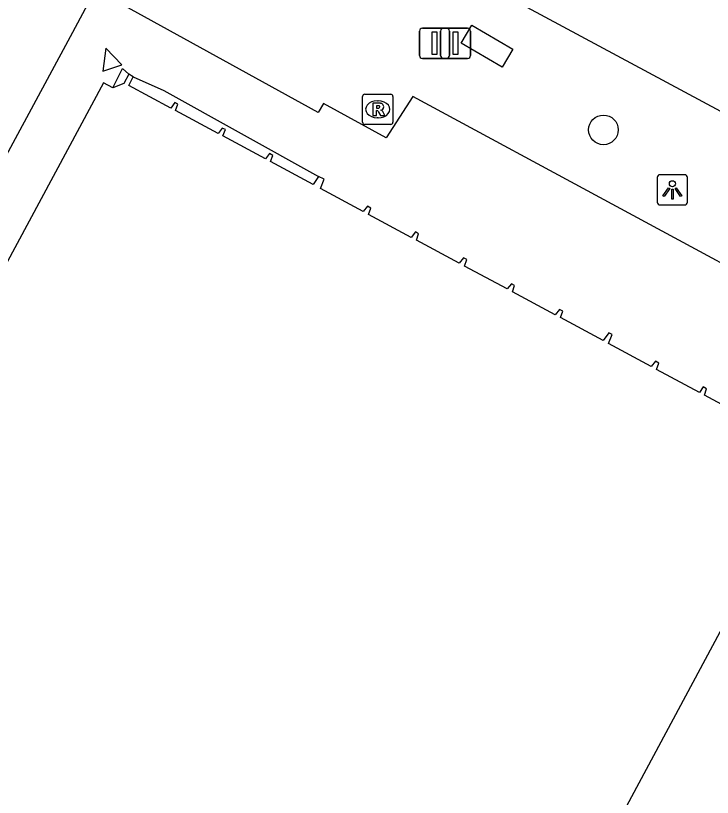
# Model space of a CAD drawing. Extents: x 159489 to 160304, y 383826 to 384530.
# Drawn here: x 159891.43 to 159914.43, y 384116.4 to 384142.22 of the extents above; entities that cross this region are included whole.
import ezdxf

# ---------------------------------------------------------------- set-up
doc = ezdxf.new("R2010")
doc.units = 0
for name, color, linetype in [('IMGEO_Afsluitpaal', 7, 'Continuous'), ('IMGEO_Boom', 7, 'Continuous'), ('IMGEO_Groenvoorziening', 7, 'Continuous'), ('IMGEO_Hek', 7, 'Continuous'), ('IMGEO_Lichtpunt', 7, 'Continuous'), ('IMGEO_Pand', 7, 'Continuous'), ('IMGEO_Rijbaan_lokaal_gesloten', 7, 'Continuous'), ('IMGEO_Rioolput', 7, 'Continuous'), ('IMGEO_Voetgangersgebied_gesloten', 7, 'Continuous'), ('IMGEO_Voetpad_open', 7, 'Continuous')]:
    doc.layers.add(name, color=color, linetype=linetype)

msp = doc.modelspace()

# ---------------------------------------------------------------- linework, layer by layer
at = {"layer": 'IMGEO_Afsluitpaal'}
for p, q in [((159904.758, 384140.911), (159904.758, 384141.711)), ((159904.758, 384141.711), (159904.758, 384140.911)), ((159904.858, 384141.811), (159905.648, 384141.811)), ((159905.648, 384141.811), (159904.858, 384141.811)), ((159905.456, 384140.911), (159905.456, 384141.711)), ((159905.456, 384141.711), (159905.456, 384140.911)), ((159905.556, 384141.811), (159906.346, 384141.811)), ((159906.346, 384141.811), (159905.556, 384141.811)), ((159905.748, 384141.711), (159905.748, 384140.911)), ((159905.748, 384140.911), (159905.748, 384141.711)), ((159906.446, 384141.711), (159906.446, 384140.911)), ((159906.446, 384140.911), (159906.446, 384141.711)), ((159905.648, 384140.811), (159904.858, 384140.811)), ((159904.858, 384140.811), (159905.648, 384140.811)), ((159906.346, 384140.811), (159905.556, 384140.811)), ((159905.556, 384140.811), (159906.346, 384140.811))]:
    msp.add_line(p, q, dxfattribs=at)
for points in [[(159905.178, 384141.686), (159905.328, 384141.686), (159905.328, 384140.936), (159905.178, 384140.936), (159905.178, 384141.686)], [(159905.876, 384141.686), (159906.026, 384141.686), (159906.026, 384140.936), (159905.876, 384140.936), (159905.876, 384141.686)]]:
    msp.add_lwpolyline(points, dxfattribs=at)
for centre, start, end in [((159904.858, 384141.711), 90, 180), ((159904.858, 384141.711), 90, 180), ((159905.556, 384141.711), 90, 180), ((159905.556, 384141.711), 90, 180), ((159905.648, 384141.711), 0, 90), ((159905.648, 384141.711), 360, 90), ((159906.346, 384141.711), 0, 90), ((159906.346, 384141.711), 360, 90), ((159904.858, 384140.911), 180, 270), ((159904.858, 384140.911), 180, 270), ((159905.556, 384140.911), 180, 270), ((159905.556, 384140.911), 180, 270), ((159905.648, 384140.911), 270, 0), ((159905.648, 384140.911), 270, 0), ((159906.346, 384140.911), 270, 0), ((159906.346, 384140.911), 270, 0)]:
    msp.add_arc(centre, 0.1, start, end, dxfattribs=at)
at = {"layer": 'IMGEO_Boom'}
msp.add_circle((159910.833, 384138.451), 0.489, dxfattribs=at)
at = {"layer": 'IMGEO_Groenvoorziening'}
msp.add_lwpolyline([(159906.488, 384141.913), (159907.841, 384141.116), (159907.491, 384140.522), (159906.138, 384141.319), (159906.488, 384141.913)], dxfattribs=at)
at = {"layer": 'IMGEO_Hek'}
for points in [[(159906.138, 384141.319), (159906.488, 384141.913)], [(159906.488, 384141.913), (159907.841, 384141.116)], [(159907.491, 384140.522), (159906.138, 384141.319)], [(159907.841, 384141.116), (159907.491, 384140.522)]]:
    msp.add_lwpolyline(points, dxfattribs=at)
at = {"layer": 'IMGEO_Lichtpunt'}
for p, q in [((159912.61, 384136.873), (159912.61, 384136.066)), ((159912.61, 384136.873), (159912.61, 384136.066)), ((159913.512, 384136.968), (159912.704, 384136.968)), ((159913.512, 384136.968), (159912.704, 384136.968)), ((159913.606, 384136.066), (159913.606, 384136.873)), ((159913.606, 384136.066), (159913.606, 384136.873)), ((159912.704, 384135.972), (159913.512, 384135.972)), ((159912.704, 384135.972), (159913.512, 384135.972))]:
    msp.add_line(p, q, dxfattribs=at)
for points in [[(159912.984, 384136.537), (159913.023, 384136.509), (159912.835, 384136.247), (159912.797, 384136.274), (159912.984, 384136.537)], [(159913.086, 384136.489), (159913.133, 384136.489), (159913.133, 384136.167), (159913.086, 384136.167), (159913.086, 384136.489)], [(159913.196, 384136.509), (159913.234, 384136.536), (159913.421, 384136.274), (159913.382, 384136.246), (159913.196, 384136.509)]]:
    msp.add_lwpolyline(points, dxfattribs=at)
msp.add_circle((159913.109, 384136.671), 0.0994, dxfattribs=at)
for centre, start, end in [((159912.704, 384136.873), 90, 180), ((159912.704, 384136.873), 90, 180), ((159913.512, 384136.873), 0, 90), ((159913.512, 384136.873), 0, 90), ((159912.704, 384136.066), 180, 270), ((159912.704, 384136.066), 180, 270), ((159913.512, 384136.066), 270, 0), ((159913.512, 384136.066), 270, 360)]:
    msp.add_arc(centre, 0.0946, start, end, dxfattribs=at)
at = {"layer": 'IMGEO_Pand'}
for points in [[(159894.399, 384141.15), (159894.309, 384140.39), (159894.929, 384140.599), (159894.399, 384141.15)], [(159895.16, 384140.289), (159895, 384139.979), (159894.64, 384139.84)], [(159895.309, 384140.2), (159895.16, 384140.289)], [(159901.42, 384136.909), (159901.25, 384136.65), (159899.839, 384137.409), (159899.92, 384137.609), (159899.809, 384137.669), (159899.679, 384137.489), (159898.269, 384138.25), (159898.35, 384138.46), (159898.239, 384138.51), (159898.109, 384138.33), (159896.7, 384139.09), (159896.779, 384139.299), (159896.679, 384139.359), (159896.549, 384139.169), (159895.16, 384139.919), (159895.309, 384140.2)], [(159894.64, 384139.84), (159894.329, 384140), (159880.54, 384114.346)], [(159915.579, 384128.929), (159914.17, 384129.69), (159914.239, 384129.9), (159914.13, 384129.96), (159914, 384129.78), (159912.589, 384130.539), (159912.66, 384130.75), (159912.549, 384130.809), (159912.41, 384130.64), (159911, 384131.39), (159911.119, 384131.69), (159911.01, 384131.75), (159910.829, 384131.489), (159909.42, 384132.25), (159909.489, 384132.46), (159909.38, 384132.52), (159909.239, 384132.34), (159907.829, 384133.099), (159907.899, 384133.309), (159907.799, 384133.369), (159907.66, 384133.2), (159906.25, 384133.95), (159906.32, 384134.169), (159906.209, 384134.219), (159906.07, 384134.049), (159904.66, 384134.809), (159904.73, 384135.02), (159904.63, 384135.08), (159904.489, 384134.9), (159903.079, 384135.659), (159903.149, 384135.869), (159903.04, 384135.929), (159902.899, 384135.76), (159901.489, 384136.51), (159901.609, 384136.82), (159901.42, 384136.909)], [(159900.73, 384095.84), (159917.69, 384127.479)]]:
    msp.add_lwpolyline(points, dxfattribs=at)
at = {"layer": 'IMGEO_Rijbaan_lokaal_gesloten'}
msp.add_lwpolyline([(159894.462, 384143.834), (159893.227, 384141.526), (159879.882, 384116.79)], dxfattribs=at)
at = {"layer": 'IMGEO_Rioolput'}
for p, q in [((159902.881, 384138.704), (159902.881, 384139.556)), ((159902.956, 384139.63), (159903.808, 384139.63)), ((159903.369, 384139.41), (159903.394, 384139.41)), ((159903.882, 384139.556), (159903.882, 384138.704)), ((159903.808, 384138.63), (159902.956, 384138.63)), ((159903.392, 384138.85), (159903.367, 384138.85))]:
    msp.add_line(p, q, dxfattribs=at)
for points in [[(159902.881, 384138.704), (159902.881, 384139.556)], [(159902.956, 384139.63), (159903.808, 384139.63)], [(159903.882, 384139.556), (159903.882, 384138.704)], [(159903.47, 384139.328), (159903.218, 384139.33), (159903.218, 384138.93)], [(159903.396, 384139.249), (159903.342, 384139.249), (159903.342, 384139.168)], [(159903.342, 384139.168), (159903.394, 384139.168)], [(159903.218, 384138.93), (159903.342, 384138.93), (159903.342, 384139.092), (159903.353, 384139.092)], [(159903.4, 384139.063), (159903.471, 384138.93), (159903.611, 384138.93), (159903.546, 384139.056)], [(159903.808, 384138.63), (159902.956, 384138.63)]]:
    msp.add_lwpolyline(points, dxfattribs=at)
for centre, radius, start, end in [((159902.958, 384139.554), 0.0765, 91.552, 178.448), ((159902.958, 384139.554), 0.0765, 91.552, 178.448), ((159903.806, 384139.554), 0.0765, 1.552, 88.448), ((159903.806, 384139.554), 0.0765, 1.552, 88.448), ((159903.378, 384139.357), 0.19, 274.7715, 282.9687), ((159903.402, 384139.153), 0.0964, 77.0061, 93.1865), ((159903.416, 384139.21), 0.0378, 276.6634, 79.6772), ((159903.469, 384139.218), 0.109, 350.3612, 89.416), ((159903.467, 384139.218), 0.112, 277.5842, 350.9817), ((159903.352, 384139.039), 0.0533, 26.0293, 88.6989), ((159903.451, 384139.003), 0.108, 29.5134, 73.7905), ((159902.958, 384138.706), 0.0765, 181.552, 268.448), ((159902.958, 384138.706), 0.0765, 181.552, 268.448), ((159903.806, 384138.706), 0.0765, 271.552, 358.448), ((159903.806, 384138.706), 0.0765, 271.552, 358.448)]:
    msp.add_arc(centre, radius, start, end, dxfattribs=at)
for centre, major_axis, ratio, start_param, end_param in [((159903.368, 384139.13), (-0.387, 0.002), 0.722429, 4.712389, 7.853982), ((159903.393, 384139.13), (-0.39, 0.002), 0.717154, 1.570796, 4.712389)]:
    msp.add_ellipse(centre, major_axis=major_axis, ratio=ratio, start_param=start_param, end_param=end_param, dxfattribs=at)
at = {"layer": 'IMGEO_Voetgangersgebied_gesloten'}
msp.add_lwpolyline([(159936.719, 384127.237), (159897.901, 384148.099)], dxfattribs=at)
at = {"layer": 'IMGEO_Voetpad_open'}
for points in [[(159928.404, 384126.412), (159924.712, 384128.658), (159904.538, 384139.549), (159903.655, 384138.186), (159901.585, 384139.321), (159901.414, 384139.029), (159894.916, 384142.599)], [(159894.64, 384139.84), (159894.957, 384140.481), (159895.16, 384140.289)], [(159895.309, 384140.2), (159896.317, 384139.756), (159901.42, 384136.909)]]:
    msp.add_lwpolyline(points, dxfattribs=at)

doc.saveas('drawing.dxf')
